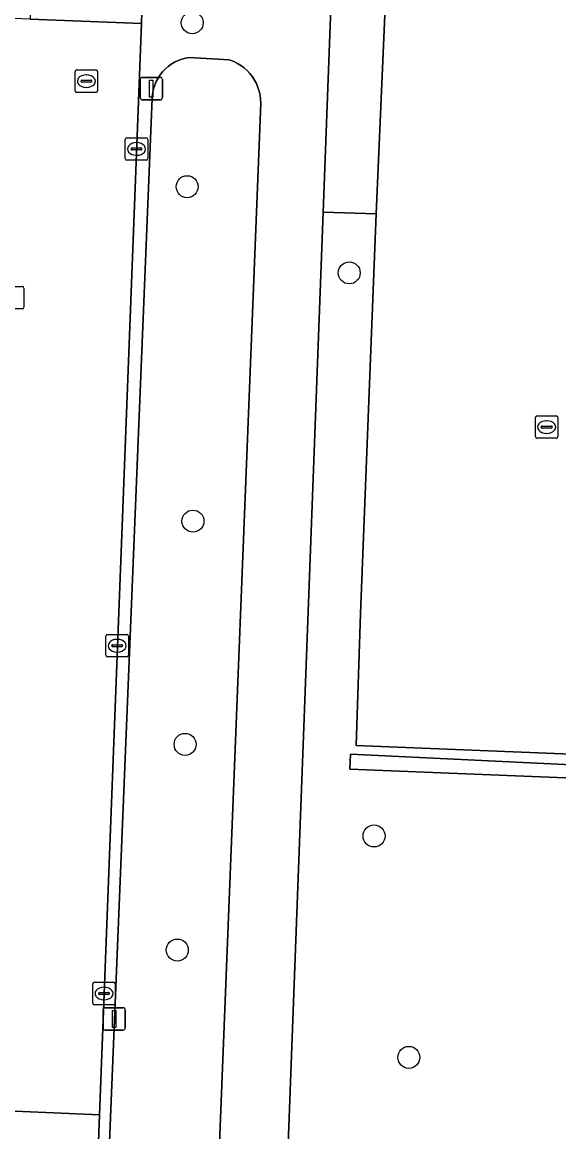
# Model space of a CAD drawing. Extents: x 161354 to 162026, y 386504 to 387460.
# Drawn here: x 161854.27 to 161878.13, y 386642.48 to 386691.82 of the extents above; entities that cross this region are included whole.
import ezdxf

# ---------------------------------------------------------------- set-up
doc = ezdxf.new("R2010")
doc.units = 0
for name, color, linetype in [('IMGEO_Boom', 7, 'Continuous'), ('IMGEO_Erf', 7, 'Continuous'), ('IMGEO_Groenvoorziening', 7, 'Continuous'), ('IMGEO_Haag', 7, 'Continuous'), ('IMGEO_Kolk', 7, 'Continuous'), ('IMGEO_Lichtmast', 7, 'Continuous'), ('IMGEO_Rijbaan_lokaal_open', 7, 'Continuous'), ('IMGEO_Rioolput', 7, 'Continuous'), ('IMGEO_Voetpad_open', 7, 'Continuous')]:
    doc.layers.add(name, color=color, linetype=linetype)

msp = doc.modelspace()

# ---------------------------------------------------------------- linework, layer by layer
at = {"layer": 'IMGEO_Boom'}
for centre in [(161861.83, 386691.795), (161861.604, 386684.506), (161868.81, 386680.674), (161861.862, 386669.634), (161861.514, 386659.704), (161869.915, 386655.633), (161861.168, 386650.561), (161871.461, 386645.785)]:
    msp.add_circle(centre, 0.489, dxfattribs=at)
at = {"layer": 'IMGEO_Erf'}
msp.add_lwpolyline([(161911.767, 386689.472), (161913.776, 386748.036), (161872.918, 386749.566), (161871.839, 386725.06), (161871.783, 386723.767), (161870.557, 386695.92), (161870.001, 386683.3), (161869.314, 386665.525), (161869.116, 386659.66), (161902.197, 386658.328), (161902.55, 386659.702)], close=True, dxfattribs=at)
at = {"layer": 'IMGEO_Groenvoorziening'}
for points in [[(161863.022, 386641.586), (161864.875, 386688.222), (161864.868, 386688.401), (161864.846, 386688.578), (161864.807, 386688.753), (161864.754, 386688.924), (161864.685, 386689.089), (161864.601, 386689.247), (161864.504, 386689.398), (161864.394, 386689.539), (161864.272, 386689.669), (161864.138, 386689.789), (161863.994, 386689.895), (161863.842, 386689.989), (161863.681, 386690.068), (161863.515, 386690.133), (161863.472, 386690.147), (161861.696, 386690.255), (161861.527, 386690.224), (161861.362, 386690.177), (161861.202, 386690.116), (161861.048, 386690.041), (161860.901, 386689.952), (161860.762, 386689.851), (161860.633, 386689.738), (161860.515, 386689.613), (161860.409, 386689.479), (161860.314, 386689.336), (161860.233, 386689.184), (161860.166, 386689.027), (161860.113, 386688.863), (161860.075, 386688.696), (161860.053, 386688.526), (161860.047, 386688.445), (161858.143, 386641.656)], [(161898.226, 386641.486), (161903.78, 386658.264), (161902.899, 386658.3), (161902.572, 386656.888), (161893.523, 386657.616), (161868.839, 386658.602), (161868.869, 386659.266), (161902.029, 386657.676), (161902.197, 386658.328), (161869.116, 386659.66), (161869.314, 386665.525), (161870.001, 386683.3), (161867.65, 386683.374), (161866.028, 386639.958)]]:
    msp.add_lwpolyline(points, dxfattribs=at)
msp.add_lwpolyline([(161902.899, 386658.3), (161903.232, 386659.733), (161902.55, 386659.702), (161902.197, 386658.328), (161902.029, 386657.676), (161868.869, 386659.266), (161868.839, 386658.602), (161893.523, 386657.616), (161902.572, 386656.888)], close=True, dxfattribs=at)
at = {"layer": 'IMGEO_Haag'}
msp.add_lwpolyline([(161902.899, 386658.3), (161903.232, 386659.733), (161902.55, 386659.702), (161902.197, 386658.328), (161902.029, 386657.676), (161868.869, 386659.266), (161868.839, 386658.602), (161893.523, 386657.616), (161902.572, 386656.888)], close=True, dxfattribs=at)
at = {"layer": 'IMGEO_Kolk'}
for p, q in [((161858.852, 386685.76), (161858.852, 386686.612)), ((161858.927, 386686.686), (161859.779, 386686.686)), ((161859.34, 386686.466), (161859.365, 386686.466)), ((161859.853, 386686.612), (161859.853, 386685.76)), ((161859.111, 386686.18), (161859.111, 386686.192)), ((161859.549, 386686.143), (161859.151, 386686.143)), ((161859.154, 386686.229), (161859.552, 386686.229)), ((161859.595, 386686.192), (161859.595, 386686.18)), ((161859.779, 386685.686), (161858.927, 386685.686)), ((161859.363, 386685.906), (161859.338, 386685.906)), ((161853.419, 386680.068), (161854.271, 386680.068)), ((161854.345, 386679.994), (161854.345, 386679.142)), ((161854.271, 386679.068), (161853.419, 386679.068)), ((161877.087, 386673.39), (161877.087, 386674.242)), ((161877.162, 386674.316), (161878.014, 386674.316)), ((161878.088, 386674.242), (161878.088, 386673.39)), ((161877.346, 386673.81), (161877.346, 386673.822)), ((161877.784, 386673.773), (161877.386, 386673.773)), ((161877.389, 386673.859), (161877.787, 386673.859)), ((161877.575, 386674.096), (161877.6, 386674.096)), ((161877.83, 386673.822), (161877.83, 386673.81)), ((161878.014, 386673.316), (161877.162, 386673.316)), ((161877.598, 386673.536), (161877.573, 386673.536)), ((161857.993, 386663.667), (161857.993, 386664.519)), ((161858.068, 386664.593), (161858.92, 386664.593)), ((161858.481, 386664.373), (161858.506, 386664.373)), ((161858.994, 386664.519), (161858.994, 386663.667)), ((161858.252, 386664.087), (161858.252, 386664.099)), ((161858.69, 386664.05), (161858.292, 386664.05)), ((161858.295, 386664.136), (161858.693, 386664.136)), ((161858.504, 386663.813), (161858.479, 386663.813)), ((161858.736, 386664.099), (161858.736, 386664.087)), ((161858.92, 386663.593), (161858.068, 386663.593)), ((161857.408, 386648.2), (161857.408, 386649.052)), ((161857.483, 386649.126), (161858.335, 386649.126)), ((161858.409, 386649.052), (161858.409, 386648.2)), ((161857.667, 386648.62), (161857.667, 386648.632)), ((161858.105, 386648.583), (161857.707, 386648.583)), ((161857.71, 386648.669), (161858.108, 386648.669)), ((161857.896, 386648.906), (161857.921, 386648.906)), ((161858.151, 386648.632), (161858.151, 386648.62)), ((161858.335, 386648.126), (161857.483, 386648.126)), ((161857.919, 386648.346), (161857.894, 386648.346))]:
    msp.add_line(p, q, dxfattribs=at)
for points in [[(161858.852, 386685.76), (161858.852, 386686.612)], [(161858.927, 386686.686), (161859.779, 386686.686)], [(161859.853, 386686.612), (161859.853, 386685.76)], [(161859.779, 386685.686), (161858.927, 386685.686)], [(161853.419, 386680.068), (161854.271, 386680.068)], [(161854.345, 386679.994), (161854.345, 386679.142)], [(161854.271, 386679.068), (161853.419, 386679.068)], [(161877.087, 386673.39), (161877.087, 386674.242)], [(161877.162, 386674.316), (161878.014, 386674.316)], [(161878.088, 386674.242), (161878.088, 386673.39)], [(161878.014, 386673.316), (161877.162, 386673.316)], [(161857.993, 386663.667), (161857.993, 386664.519)], [(161858.068, 386664.593), (161858.92, 386664.593)], [(161858.994, 386664.519), (161858.994, 386663.667)], [(161858.92, 386663.593), (161858.068, 386663.593)], [(161857.408, 386648.2), (161857.408, 386649.052)], [(161857.483, 386649.126), (161858.335, 386649.126)], [(161858.409, 386649.052), (161858.409, 386648.2)], [(161858.335, 386648.126), (161857.483, 386648.126)]]:
    msp.add_lwpolyline(points, dxfattribs=at)
for centre, radius, start, end in [((161858.929, 386686.61), 0.0765, 91.552, 178.448), ((161858.929, 386686.61), 0.0765, 91.552, 178.448), ((161859.777, 386686.61), 0.0765, 1.552, 88.448), ((161859.777, 386686.61), 0.0765, 1.552, 88.448), ((161859.151, 386686.189), 0.0403, 85.8775, 175.7526), ((161859.148, 386686.179), 0.0366, 178.938, 274.7102), ((161859.552, 386686.186), 0.043, 264.8664, 352.4533), ((161859.556, 386686.191), 0.0386, 1.7309, 96.639), ((161858.929, 386685.762), 0.0765, 181.552, 268.448), ((161858.929, 386685.762), 0.0765, 181.552, 268.448), ((161859.777, 386685.762), 0.0765, 271.552, 358.448), ((161859.777, 386685.762), 0.0765, 271.552, 358.448), ((161854.269, 386679.992), 0.0765, 1.552, 88.448), ((161854.269, 386679.992), 0.0765, 1.552, 88.448), ((161854.269, 386679.144), 0.0765, 271.552, 358.448), ((161854.269, 386679.144), 0.0765, 271.552, 358.448), ((161877.164, 386674.24), 0.0765, 91.552, 178.448), ((161877.164, 386674.24), 0.0765, 91.552, 178.448), ((161878.012, 386674.24), 0.0765, 1.552, 88.448), ((161878.012, 386674.24), 0.0765, 1.552, 88.448), ((161877.386, 386673.819), 0.0403, 85.8775, 175.7526), ((161877.383, 386673.809), 0.0366, 178.938, 274.7102), ((161877.787, 386673.816), 0.043, 264.8664, 352.4533), ((161877.791, 386673.821), 0.0386, 1.7309, 96.639), ((161877.164, 386673.392), 0.0765, 181.552, 268.448), ((161877.164, 386673.392), 0.0765, 181.552, 268.448), ((161878.012, 386673.392), 0.0765, 271.552, 358.448), ((161878.012, 386673.392), 0.0765, 271.552, 358.448), ((161858.07, 386664.517), 0.0765, 91.552, 178.448), ((161858.07, 386664.517), 0.0765, 91.552, 178.448), ((161858.918, 386664.517), 0.0765, 1.552, 88.448), ((161858.918, 386664.517), 0.0765, 1.552, 88.448), ((161858.292, 386664.096), 0.0403, 85.8775, 175.7526), ((161858.289, 386664.086), 0.0366, 178.938, 274.7102), ((161858.693, 386664.093), 0.043, 264.8664, 352.4533), ((161858.697, 386664.098), 0.0386, 1.7309, 96.639), ((161858.07, 386663.669), 0.0765, 181.552, 268.448), ((161858.07, 386663.669), 0.0765, 181.552, 268.448), ((161858.918, 386663.669), 0.0765, 271.552, 358.448), ((161858.918, 386663.669), 0.0765, 271.552, 358.448), ((161857.485, 386649.05), 0.0765, 91.552, 178.448), ((161857.485, 386649.05), 0.0765, 91.552, 178.448), ((161858.333, 386649.05), 0.0765, 1.552, 88.448), ((161858.333, 386649.05), 0.0765, 1.552, 88.448), ((161857.707, 386648.629), 0.0403, 85.8775, 175.7526), ((161857.704, 386648.619), 0.0366, 178.938, 274.7102), ((161858.108, 386648.626), 0.043, 264.8664, 352.4533), ((161858.112, 386648.631), 0.0386, 1.7309, 96.639), ((161857.485, 386648.202), 0.0765, 181.552, 268.448), ((161857.485, 386648.202), 0.0765, 181.552, 268.448), ((161858.333, 386648.202), 0.0765, 271.552, 358.448), ((161858.333, 386648.202), 0.0765, 271.552, 358.448)]:
    msp.add_arc(centre, radius, start, end, dxfattribs=at)
for centre, major_axis, ratio, start_param, end_param in [((161859.339, 386686.186), (-0.387, 0.002), 0.722429, 4.712389, 7.853982), ((161859.364, 386686.186), (-0.39, 0.002), 0.717154, 1.570796, 4.712389), ((161877.574, 386673.816), (-0.387, 0.002), 0.722429, 4.712389, 7.853982), ((161877.599, 386673.816), (-0.39, 0.002), 0.717154, 1.570796, 4.712389), ((161858.48, 386664.093), (-0.387, 0.002), 0.722429, 4.712389, 7.853982), ((161858.505, 386664.093), (-0.39, 0.002), 0.717154, 1.570796, 4.712389), ((161857.895, 386648.626), (-0.387, 0.002), 0.722429, 4.712389, 7.853982), ((161857.92, 386648.626), (-0.39, 0.002), 0.717154, 1.570796, 4.712389)]:
    msp.add_ellipse(centre, major_axis=major_axis, ratio=ratio, start_param=start_param, end_param=end_param, dxfattribs=at)
at = {"layer": 'IMGEO_Lichtmast'}
for p, q in [((161859.516, 386688.467), (161859.516, 386689.267)), ((161859.516, 386689.267), (161859.516, 386688.467)), ((161859.616, 386689.367), (161860.406, 386689.367)), ((161860.406, 386689.367), (161859.616, 386689.367)), ((161860.506, 386689.267), (161860.506, 386688.467)), ((161860.506, 386688.467), (161860.506, 386689.267)), ((161860.406, 386688.367), (161859.616, 386688.367)), ((161859.616, 386688.367), (161860.406, 386688.367)), ((161857.966, 386647.996), (161858.756, 386647.996)), ((161858.756, 386647.996), (161857.966, 386647.996)), ((161857.866, 386647.096), (161857.866, 386647.896)), ((161857.866, 386647.896), (161857.866, 386647.096)), ((161858.856, 386647.896), (161858.856, 386647.096)), ((161858.856, 386647.096), (161858.856, 386647.896)), ((161858.756, 386646.996), (161857.966, 386646.996)), ((161857.966, 386646.996), (161858.756, 386646.996))]:
    msp.add_line(p, q, dxfattribs=at)
for points in [[(161859.936, 386689.242), (161860.086, 386689.242), (161860.086, 386688.492), (161859.936, 386688.492), (161859.936, 386689.242)], [(161858.286, 386647.871), (161858.436, 386647.871), (161858.436, 386647.121), (161858.286, 386647.121), (161858.286, 386647.871)]]:
    msp.add_lwpolyline(points, dxfattribs=at)
for centre, start, end in [((161859.616, 386689.267), 90, 180), ((161859.616, 386689.267), 90, 180), ((161860.406, 386689.267), 0, 90), ((161860.406, 386689.267), 360, 90), ((161859.616, 386688.467), 180, 270), ((161859.616, 386688.467), 180, 270), ((161860.406, 386688.467), 270, 0), ((161860.406, 386688.467), 270, 0), ((161857.966, 386647.896), 90, 180), ((161857.966, 386647.896), 90, 180), ((161858.756, 386647.896), 0, 90), ((161858.756, 386647.896), 360, 90), ((161857.966, 386647.096), 180, 270), ((161857.966, 386647.096), 180, 270), ((161858.756, 386647.096), 270, 0), ((161858.756, 386647.096), 270, 0)]:
    msp.add_arc(centre, 0.1, start, end, dxfattribs=at)
at = {"layer": 'IMGEO_Rijbaan_lokaal_open'}
for points in [[(161859.569, 386691.763), (161854.618, 386691.959), (161847.883, 386692.226), (161847.757, 386692.233), (161847.557, 386687.271), (161848.089, 386687.25)], [(161846.578, 386643.738), (161846.762, 386643.713), (161857.708, 386643.236), (161859.569, 386691.763)], [(161776.22, 386646.498), (161764.753, 386646.956), (161764.44, 386640.258), (161787.515, 386639.299), (161810.525, 386638.343), (161844.343, 386636.937), (161852.25, 386636.278), (161856.015, 386635.964), (161857.425, 386635.847), (161857.6, 386640.408), (161857.708, 386643.236)], [(161857.708, 386643.236), (161846.762, 386643.713), (161846.578, 386643.738), (161794.894, 386645.742)]]:
    msp.add_lwpolyline(points, dxfattribs=at)
at = {"layer": 'IMGEO_Rioolput'}
for p, q in [((161856.624, 386688.774), (161856.624, 386689.626)), ((161856.699, 386689.7), (161857.551, 386689.7)), ((161857.112, 386689.48), (161857.137, 386689.48)), ((161857.625, 386689.626), (161857.625, 386688.774)), ((161856.883, 386689.194), (161856.883, 386689.206)), ((161857.321, 386689.157), (161856.923, 386689.157)), ((161856.926, 386689.243), (161857.324, 386689.243)), ((161857.367, 386689.206), (161857.367, 386689.194)), ((161857.551, 386688.7), (161856.699, 386688.7)), ((161857.135, 386688.92), (161857.11, 386688.92))]:
    msp.add_line(p, q, dxfattribs=at)
for points in [[(161856.624, 386688.774), (161856.624, 386689.626)], [(161856.699, 386689.7), (161857.551, 386689.7)], [(161857.625, 386689.626), (161857.625, 386688.774)], [(161857.551, 386688.7), (161856.699, 386688.7)]]:
    msp.add_lwpolyline(points, dxfattribs=at)
for centre, radius, start, end in [((161856.701, 386689.624), 0.0765, 91.552, 178.448), ((161856.701, 386689.624), 0.0765, 91.552, 178.448), ((161857.549, 386689.624), 0.0765, 1.552, 88.448), ((161857.549, 386689.624), 0.0765, 1.552, 88.448), ((161856.923, 386689.203), 0.0403, 85.8775, 175.7526), ((161856.92, 386689.193), 0.0366, 178.938, 274.7102), ((161857.324, 386689.2), 0.043, 264.8664, 352.4533), ((161857.328, 386689.205), 0.0386, 1.7309, 96.639), ((161856.701, 386688.776), 0.0765, 181.552, 268.448), ((161856.701, 386688.776), 0.0765, 181.552, 268.448), ((161857.549, 386688.776), 0.0765, 271.552, 358.448), ((161857.549, 386688.776), 0.0765, 271.552, 358.448)]:
    msp.add_arc(centre, radius, start, end, dxfattribs=at)
for centre, major_axis, ratio, start_param, end_param in [((161857.111, 386689.2), (-0.387, 0.002), 0.722429, 4.712389, 7.853982), ((161857.136, 386689.2), (-0.39, 0.002), 0.717154, 1.570796, 4.712389)]:
    msp.add_ellipse(centre, major_axis=major_axis, ratio=ratio, start_param=start_param, end_param=end_param, dxfattribs=at)
at = {"layer": 'IMGEO_Voetpad_open'}
for points in [[(161859.726, 386700.127), (161859.488, 386694.33), (161854.654, 386694.502), (161854.635, 386692.459), (161859.586, 386692.262), (161859.569, 386691.763), (161857.708, 386643.236), (161857.6, 386640.408)], [(161866.028, 386639.958), (161867.65, 386683.374), (161868.123, 386696.023)], [(161858.143, 386641.656), (161860.047, 386688.445), (161860.053, 386688.526), (161860.075, 386688.696), (161860.113, 386688.863), (161860.166, 386689.027), (161860.233, 386689.184), (161860.314, 386689.336), (161860.409, 386689.479), (161860.515, 386689.613), (161860.633, 386689.738), (161860.762, 386689.851), (161860.901, 386689.952), (161861.048, 386690.041), (161861.202, 386690.116), (161861.362, 386690.177), (161861.527, 386690.224), (161861.696, 386690.255), (161863.472, 386690.147), (161863.515, 386690.133), (161863.681, 386690.068), (161863.842, 386689.989), (161863.994, 386689.895), (161864.138, 386689.789), (161864.272, 386689.669), (161864.394, 386689.539), (161864.504, 386689.398), (161864.601, 386689.247), (161864.685, 386689.089), (161864.754, 386688.924), (161864.807, 386688.753), (161864.846, 386688.578), (161864.868, 386688.401), (161864.875, 386688.222), (161863.022, 386641.586)]]:
    msp.add_lwpolyline(points, dxfattribs=at)
for points in [[(161870.557, 386695.92), (161868.123, 386696.023), (161867.65, 386683.374), (161870.001, 386683.3)], [(161859.569, 386691.763), (161859.586, 386692.262), (161854.635, 386692.459), (161854.618, 386691.959)]]:
    msp.add_lwpolyline(points, close=True, dxfattribs=at)

doc.saveas('drawing.dxf')
